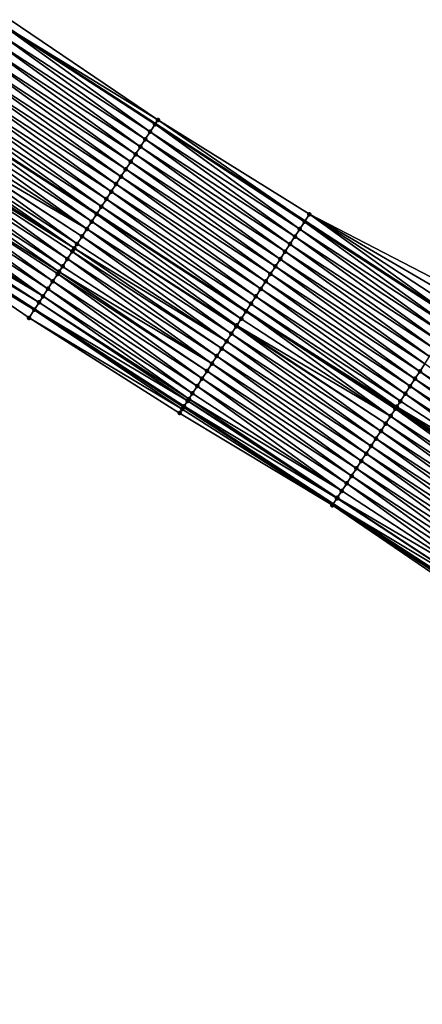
# Model space of a CAD drawing. Header units: feet. Extents: x 2017424 to 2024169, y 808042 to 818730.
# Tile 276 of 329: x 2021953 to 2021998, y 814709 to 814820. Entities that reach past the tile are written whole.
import ezdxf

# ---------------------------------------------------------------- set-up
doc = ezdxf.new("R2010")
doc.units = ezdxf.units.FT
doc.header["$MEASUREMENT"] = 0
for name, color, linetype, lineweight in [('EP_Travel Lane', 172, 'Continuous', 53), ('NB-Road Shots', 141, 'Continuous', 100), ('NB-Road X-Section', 40, 'Continuous', 13), ('STRIPING', 60, 'Continuous', 53)]:
    doc.layers.add(name, color=color, linetype=linetype, lineweight=lineweight)
doc.layers.add('I-77-MM15-17_NB-Surface-BORDER', color=7, linetype='Continuous')
doc.layers.add('I-77-MM15-17_NB-Surface-TIN', color=7, linetype='Continuous')

msp = doc.modelspace()

# ---------------------------------------------------------------- linework, layer by layer
at = {"layer": 'EP_Travel Lane'}
for points in [[(2021950.970670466, 814819.0318520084, 256.9334546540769), (2021967.732492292, 814808.1415448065, 257.5989318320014), (2021984.49761248, 814797.2278446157, 258.2768970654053), (2022001.242438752, 814786.3128627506, 258.9653765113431), (2022017.98713762, 814775.3979639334, 259.6582331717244), (2022034.73115065, 814764.4835121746, 260.374647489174), (2022051.475021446, 814753.5691531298, 261.0959491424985), (2022068.218888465, 814742.6547965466, 261.8173790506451), (2022084.962960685, 814731.7403062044, 262.5317610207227), (2022101.706705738, 814720.8260291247, 263.257380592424), (2022118.450970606, 814709.9114132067, 263.9651455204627), (2022135.195427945, 814698.9966718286, 264.6662974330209), (2022151.961600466, 814688.0564899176, 265.4188347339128), (2022168.693784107, 814677.128610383, 266.2087784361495), (2022185.426256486, 814666.2005422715, 266.9890579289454), (2022202.158210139, 814655.2728129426, 267.786702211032), (2022218.89143638, 814644.3442524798, 268.5417458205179), (2022235.625468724, 814633.4151655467, 269.2698030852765), (2022252.36064787, 814622.4853296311, 269.9594734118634), (2022269.095142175, 814611.5559409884, 270.6720673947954), (2022285.82938041, 814600.6267195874, 271.3932336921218), (2022302.562836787, 814589.6980088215, 272.1405745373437), (2022319.226621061, 814578.8345948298, 273.0149157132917), (2022335.973671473, 814567.9339997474, 273.8663470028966)], [(2021937.431189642, 814798.2192257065, 257.3584516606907), (2021954.191731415, 814787.329750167, 258.0685761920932), (2021970.924006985, 814776.4377776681, 258.7426778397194), (2021987.669697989, 814765.5221647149, 259.4003934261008), (2022004.414651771, 814754.6070323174, 260.0834322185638), (2022021.160327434, 814743.6914293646, 260.7416758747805), (2022037.905813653, 814732.7759498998, 261.4064249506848), (2022054.651611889, 814721.860267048, 262.0604581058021), (2022071.396989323, 814710.9448584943, 262.7289448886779), (2022088.143628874, 814700.0286272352, 263.3540781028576), (2022104.889447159, 814689.1129313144, 264.0074203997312), (2022121.634206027, 814678.1979259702, 264.6971567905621), (2022138.33184349, 814667.3023099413, 265.3966227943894), (2022155.066391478, 814656.3728587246, 266.1069986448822), (2022171.800732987, 814645.4435423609, 266.8242843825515), (2022188.53388766, 814634.5150011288, 267.5812997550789), (2022205.268720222, 814623.5853640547, 268.2821472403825), (2022222.004956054, 814612.654810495, 268.9360218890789), (2022238.742355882, 814601.7234967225, 269.5509273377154), (2022255.47831183, 814590.7931259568, 270.2141696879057), (2022272.211714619, 814579.8644226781, 270.9628800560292), (2022288.943159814, 814568.9369979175, 271.7771197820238), (2022305.784364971, 814557.9578870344, 272.5227920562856), (2022322.53496565, 814547.0549810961, 273.2661065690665)]]:
    msp.add_polyline3d(points, dxfattribs=at)
at = {"layer": 'I-77-MM15-17_NB-Surface-BORDER', "color": 3, "linetype": 'Continuous', "lineweight": -3}
for points in [[(2021951.48305417, 814819.819097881, 256.911309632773), (2021968.025621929, 814808.5923792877, 257.5935761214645), (2021985.010787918, 814798.0136014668, 258.2553527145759), (2022002.848714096, 814788.7715046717, 258.88485754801), (2022019.592715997, 814777.8550920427, 259.5707241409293), (2022035.788804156, 814766.1021419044, 260.3174594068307), (2022052.532049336, 814755.1862226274, 261.0293213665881), (2022068.727571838, 814743.4336412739, 261.7954885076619), (2022086.017686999, 814733.3549399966, 262.4823352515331), (2022102.760544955, 814722.4392731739, 263.2074976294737), (2022118.577298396, 814710.104489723, 263.9543048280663), (2022135.70065334, 814699.76989846, 264.63947004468), (2022152.694137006, 814689.1695872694, 265.383963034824)], [(2022154.749880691, 814655.8898142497, 266.0897115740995), (2022138.183491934, 814667.0760041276, 265.3900838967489), (2022121.384247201, 814677.8139927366, 264.6887165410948), (2022104.280824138, 814688.1770487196, 263.9704265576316), (2022087.539006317, 814699.0990455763, 263.3196755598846), (2022070.894145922, 814710.171948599, 262.703329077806), (2022054.423702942, 814721.5106110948, 262.0591899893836), (2022037.643766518, 814732.3735093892, 261.3985224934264), (2022021.015490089, 814743.4690834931, 260.7387064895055), (2022004.108430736, 814754.1367155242, 260.0736327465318), (2021987.585437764, 814765.3928257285, 259.398861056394), (2021970.460050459, 814775.7252711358, 258.7289627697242), (2021953.582709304, 814786.3907948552, 258.043417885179), (2021937.089789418, 814797.6932051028, 257.3496178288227)]]:
    msp.add_polyline3d(points, dxfattribs=at)
at = {"layer": 'I-77-MM15-17_NB-Surface-TIN', "color": 128, "linetype": 'Continuous', "lineweight": -3}
for points in [[(2021968.025621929, 814808.5923792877, 257.5935761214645), (2021951.48305417, 814819.819097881, 256.911309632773), (2021950.970670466, 814819.0318520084, 256.9334546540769)], [(2021966.608407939, 814806.4144348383, 257.6471336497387), (2021950.392026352, 814818.1428935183, 256.9599359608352), (2021949.846469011, 814817.3048195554, 256.9857640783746)], [(2021967.153978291, 814807.252500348, 257.620851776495), (2021950.937561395, 814818.9809819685, 256.9348856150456), (2021950.392026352, 814818.1428935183, 256.9599359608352)], [(2021966.608407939, 814806.4144348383, 257.6471336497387), (2021967.153978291, 814807.252500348, 257.620851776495), (2021950.392026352, 814818.1428935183, 256.9599359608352)], [(2021967.69940626, 814808.0906583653, 257.5995363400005), (2021950.970670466, 814819.0318520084, 256.9334546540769), (2021950.937561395, 814818.9809819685, 256.9348856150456)], [(2021967.153978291, 814807.252500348, 257.620851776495), (2021967.69940626, 814808.0906583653, 257.5995363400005), (2021950.937561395, 814818.9809819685, 256.9348856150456)], [(2021968.025621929, 814808.5923792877, 257.5935761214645), (2021950.970670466, 814819.0318520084, 256.9334546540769), (2021967.732492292, 814808.1415448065, 257.5989318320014)], [(2021967.69940626, 814808.0906583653, 257.5995363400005), (2021967.732492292, 814808.1415448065, 257.5989318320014), (2021950.970670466, 814819.0318520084, 256.9334546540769)], [(2021966.062768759, 814805.5764140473, 257.6758163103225), (2021949.846469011, 814817.3048195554, 256.9857640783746), (2021949.300986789, 814816.4666967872, 257.0089719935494)], [(2021966.062768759, 814805.5764140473, 257.6758163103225), (2021966.608407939, 814806.4144348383, 257.6471336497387), (2021949.846469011, 814817.3048195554, 256.9857640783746)], [(2021965.517125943, 814804.738395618, 257.7046257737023), (2021949.300986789, 814816.4666967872, 257.0089719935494), (2021948.755561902, 814815.6285367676, 257.0301800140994)], [(2021965.517125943, 814804.738395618, 257.7046257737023), (2021966.062768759, 814805.5764140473, 257.6758163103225), (2021949.300986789, 814816.4666967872, 257.0089719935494)], [(2021964.426122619, 814803.0621753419, 257.7523976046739), (2021948.21015988, 814814.7903618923, 257.0505904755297), (2021947.664783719, 814813.9521702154, 257.0700989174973)], [(2021964.971588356, 814803.9003088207, 257.7297647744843), (2021948.755561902, 814815.6285367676, 257.0301800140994), (2021948.21015988, 814814.7903618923, 257.0505904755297)], [(2021964.426122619, 814803.0621753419, 257.7523976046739), (2021964.971588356, 814803.9003088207, 257.7297647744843), (2021948.21015988, 814814.7903618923, 257.0505904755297)], [(2021964.971588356, 814803.9003088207, 257.7297647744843), (2021965.517125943, 814804.738395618, 257.7046257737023), (2021948.755561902, 814815.6285367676, 257.0301800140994)], [(2021963.880711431, 814802.2240064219, 257.7731277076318), (2021947.664783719, 814813.9521702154, 257.0700989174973), (2021947.119407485, 814813.1139785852, 257.0896098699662)], [(2021963.880711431, 814802.2240064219, 257.7731277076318), (2021964.426122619, 814803.0621753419, 257.7523976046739), (2021947.664783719, 814813.9521702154, 257.0700989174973)], [(2021963.335258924, 814801.3858643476, 257.7952990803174), (2021947.119407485, 814813.1139785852, 257.0896098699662), (2021946.573998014, 814812.2758085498, 257.1102801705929)], [(2021963.335258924, 814801.3858643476, 257.7952990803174), (2021963.880711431, 814802.2240064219, 257.7731277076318), (2021947.119407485, 814813.1139785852, 257.0896098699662)], [(2021962.244146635, 814799.7097148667, 257.8468716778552), (2021946.028580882, 814811.4376434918, 257.1312176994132), (2021945.483154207, 814810.5994846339, 257.1524880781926)], [(2021962.789723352, 814800.5477762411, 257.820367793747), (2021946.573998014, 814812.2758085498, 257.1102801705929), (2021946.028580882, 814811.4376434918, 257.1312176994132)], [(2021962.244146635, 814799.7097148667, 257.8468716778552), (2021962.789723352, 814800.5477762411, 257.820367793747), (2021946.028580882, 814811.4376434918, 257.1312176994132)], [(2021962.789723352, 814800.5477762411, 257.820367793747), (2021963.335258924, 814801.3858643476, 257.7952990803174), (2021946.573998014, 814812.2758085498, 257.1102801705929)], [(2021961.698570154, 814798.871653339, 257.8733673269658), (2021945.483154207, 814810.5994846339, 257.1524880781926), (2021944.937721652, 814809.7613295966, 257.1739635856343)], [(2021961.698570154, 814798.871653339, 257.8733673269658), (2021962.244146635, 814799.7097148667, 257.8468716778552), (2021945.483154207, 814810.5994846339, 257.1524880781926)], [(2021944.937721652, 814809.7613295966, 257.1739635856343), (2021944.398523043, 814808.932801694, 257.1959514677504), (2021961.159329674, 814798.0431540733, 257.8968384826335)], [(2021961.698570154, 814798.871653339, 257.8733673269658), (2021944.937721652, 814809.7613295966, 257.1739635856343), (2021961.159329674, 814798.0431540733, 257.8968384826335)], [(2021960.06233887, 814796.3571450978, 257.935478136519), (2021943.846801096, 814808.085055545, 257.2188485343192), (2021943.301321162, 814807.2469312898, 257.2419766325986)], [(2021960.607669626, 814797.195366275, 257.9175535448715), (2021944.392267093, 814808.923188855, 257.1962065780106), (2021943.846801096, 814808.085055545, 257.2188485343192)], [(2021960.06233887, 814796.3571450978, 257.935478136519), (2021960.607669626, 814797.195366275, 257.9175535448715), (2021943.846801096, 814808.085055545, 257.2188485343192)], [(2021961.153072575, 814798.0335405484, 257.8971108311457), (2021944.398523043, 814808.932801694, 257.1959514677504), (2021944.392267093, 814808.923188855, 257.1962065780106)], [(2021960.607669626, 814797.195366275, 257.9175535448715), (2021961.153072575, 814798.0335405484, 257.8971108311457), (2021944.392267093, 814808.923188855, 257.1962065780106)], [(2021961.153072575, 814798.0335405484, 257.8971108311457), (2021961.159329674, 814798.0431540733, 257.8968384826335), (2021944.398523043, 814808.932801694, 257.1959514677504)], [(2021983.917080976, 814796.3391439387, 258.3042474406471), (2021967.69940626, 814808.0906583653, 257.5995363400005), (2021967.153978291, 814807.252500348, 257.620851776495)], [(2021984.463977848, 814797.1763444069, 258.278309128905), (2021967.732492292, 814808.1415448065, 257.5989318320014), (2021967.69940626, 814808.0906583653, 257.5995363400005)], [(2021983.917080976, 814796.3391439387, 258.3042474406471), (2021984.463977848, 814797.1763444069, 258.278309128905), (2021967.69940626, 814808.0906583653, 257.5995363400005)], [(2021968.025621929, 814808.5923792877, 257.5935761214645), (2021967.732492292, 814808.1415448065, 257.5989318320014), (2021984.49761248, 814797.2278446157, 258.2768970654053)], [(2021984.463977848, 814797.1763444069, 258.278309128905), (2021984.49761248, 814797.2278446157, 258.2768970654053), (2021967.732492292, 814808.1415448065, 257.5989318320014)], [(2021968.025621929, 814808.5923792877, 257.5935761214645), (2021984.49761248, 814797.2278446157, 258.2768970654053), (2021985.010787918, 814798.0136014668, 258.2553527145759)], [(2021960.06233887, 814796.3571450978, 257.935478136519), (2021943.301321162, 814807.2469312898, 257.2419766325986), (2021942.801733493, 814806.4791562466, 257.2605490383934)], [(2021983.370162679, 814795.5019574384, 258.3309217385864), (2021967.153978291, 814807.252500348, 257.620851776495), (2021966.608407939, 814806.4144348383, 257.6471336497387)], [(2021983.370162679, 814795.5019574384, 258.3309217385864), (2021983.917080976, 814796.3391439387, 258.3042474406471), (2021967.153978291, 814807.252500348, 257.620851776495)], [(2021958.971507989, 814794.6808127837, 257.9772350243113), (2021942.755927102, 814806.4087512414, 257.2621093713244), (2021942.210629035, 814805.5705088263, 257.2788938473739)], [(2021959.516960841, 814795.5189546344, 257.9550516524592), (2021942.801733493, 814806.4791562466, 257.2605490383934), (2021942.755927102, 814806.4087512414, 257.2621093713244)], [(2021958.971507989, 814794.6808127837, 257.9772350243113), (2021959.516960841, 814795.5189546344, 257.9550516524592), (2021942.755927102, 814806.4087512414, 257.2621093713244)], [(2021959.516960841, 814795.5189546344, 257.9550516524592), (2021960.06233887, 814796.3571450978, 257.935478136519), (2021942.801733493, 814806.4791562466, 257.2605490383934)], [(2021982.823217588, 814794.6647884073, 258.358516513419), (2021966.608407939, 814806.4144348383, 257.6471336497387), (2021966.062768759, 814805.5764140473, 257.6758163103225)], [(2021982.823217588, 814794.6647884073, 258.358516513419), (2021983.370162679, 814795.5019574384, 258.3309217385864), (2021966.608407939, 814806.4144348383, 257.6471336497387)], [(2021957.880825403, 814793.0043841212, 258.013819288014), (2021941.665427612, 814804.7322036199, 257.2923072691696), (2021941.120152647, 814803.8939461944, 257.3082858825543)], [(2021958.651486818, 814794.1890641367, 257.9901752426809), (2021941.902710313, 814805.0970658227, 257.2867053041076), (2021941.665427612, 814804.7322036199, 257.2923072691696)], [(2021957.880825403, 814793.0043841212, 258.013819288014), (2021958.426095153, 814793.8426449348, 257.998022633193), (2021941.665427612, 814804.7322036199, 257.2923072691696)], [(2021958.426095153, 814793.8426449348, 257.998022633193), (2021958.651486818, 814794.1890641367, 257.9901752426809), (2021941.665427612, 814804.7322036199, 257.2923072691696)], [(2021958.651486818, 814794.1890641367, 257.9901752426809), (2021942.210629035, 814805.5705088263, 257.2788938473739), (2021941.902710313, 814805.0970658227, 257.2867053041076)], [(2021958.651486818, 814794.1890641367, 257.9901752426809), (2021958.971507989, 814794.6808127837, 257.9772350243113), (2021942.210629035, 814805.5705088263, 257.2788938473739)], [(2021981.729433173, 814792.9903813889, 258.4100726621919), (2021965.517125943, 814804.738395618, 257.7046257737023), (2021964.971588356, 814803.9003088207, 257.7297647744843)], [(2021982.276305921, 814793.8275975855, 258.3849630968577), (2021966.062768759, 814805.5764140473, 257.6758163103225), (2021965.517125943, 814804.738395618, 257.7046257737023)], [(2021981.729433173, 814792.9903813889, 258.4100726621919), (2021982.276305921, 814793.8275975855, 258.3849630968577), (2021965.517125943, 814804.738395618, 257.7046257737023)], [(2021982.276305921, 814793.8275975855, 258.3849630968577), (2021982.823217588, 814794.6647884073, 258.358516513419), (2021966.062768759, 814805.5764140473, 257.6758163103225)], [(2021957.335622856, 814792.1660796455, 258.0272718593), (2021941.120152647, 814803.8939461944, 257.3082858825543), (2021940.574919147, 814803.0556618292, 257.3228182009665)], [(2021957.335622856, 814792.1660796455, 258.0272718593), (2021957.880825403, 814793.0043841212, 258.013819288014), (2021941.120152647, 814803.8939461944, 257.3082858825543)], [(2021981.18264685, 814792.1531088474, 258.4322133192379), (2021964.971588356, 814803.9003088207, 257.7297647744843), (2021964.426122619, 814803.0621753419, 257.7523976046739)], [(2021981.18264685, 814792.1531088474, 258.4322133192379), (2021981.729433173, 814792.9903813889, 258.4100726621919), (2021964.971588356, 814803.9003088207, 257.7297647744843)], [(2021956.944739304, 814791.5650016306, 258.0360446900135), (2021940.574919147, 814803.0556618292, 257.3228182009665), (2021940.029787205, 814802.2173114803, 257.3338080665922)], [(2021956.944739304, 814791.5650016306, 258.0360446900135), (2021957.335622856, 814792.1660796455, 258.0272718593), (2021940.574919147, 814803.0556618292, 257.3228182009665)], [(2021980.635920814, 814791.3157970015, 258.4522829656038), (2021964.426122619, 814803.0621753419, 257.7523976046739), (2021963.880711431, 814802.2240064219, 257.7731277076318)], [(2021980.635920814, 814791.3157970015, 258.4522829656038), (2021981.18264685, 814792.1531088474, 258.4322133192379), (2021964.426122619, 814803.0621753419, 257.7523976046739)], [(2021956.245469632, 814790.4893070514, 258.0453915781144), (2021940.029787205, 814802.2173114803, 257.3338080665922), (2021939.484709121, 814801.37892614, 257.3429193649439)], [(2021956.245469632, 814790.4893070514, 258.0453915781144), (2021956.790472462, 814791.3277412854, 258.0389052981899), (2021940.029787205, 814802.2173114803, 257.3338080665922)], [(2021956.790472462, 814791.3277412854, 258.0389052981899), (2021956.944739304, 814791.5650016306, 258.0360446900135), (2021940.029787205, 814802.2173114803, 257.3338080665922)], [(2021980.089181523, 814790.4784937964, 258.4728079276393), (2021963.880711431, 814802.2240064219, 257.7731277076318), (2021963.335258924, 814801.3858643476, 257.7952990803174)], [(2021980.089181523, 814790.4784937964, 258.4728079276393), (2021980.635920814, 814791.3157970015, 258.4522829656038), (2021963.880711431, 814802.2240064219, 257.7731277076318)], [(2021955.155220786, 814788.8125965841, 258.0668466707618), (2021938.939557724, 814800.5405884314, 257.3545878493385), (2021938.394398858, 814799.7022555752, 257.366516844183)], [(2021955.700398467, 814789.6509172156, 258.0542614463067), (2021939.484709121, 814801.37892614, 257.3429193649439), (2021938.939557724, 814800.5405884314, 257.3545878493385)], [(2021955.155220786, 814788.8125965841, 258.0668466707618), (2021955.700398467, 814789.6509172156, 258.0542614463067), (2021938.939557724, 814800.5405884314, 257.3545878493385)], [(2021955.700398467, 814789.6509172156, 258.0542614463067), (2021956.245469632, 814790.4893070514, 258.0453915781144), (2021939.484709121, 814801.37892614, 257.3429193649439)], [(2021978.995446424, 814788.8040546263, 258.522669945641), (2021962.789723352, 814800.5477762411, 257.820367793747), (2021962.244146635, 814799.7097148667, 257.8468716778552)], [(2021979.54236265, 814789.6412424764, 258.4960667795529), (2021963.335258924, 814801.3858643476, 257.7952990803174), (2021962.789723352, 814800.5477762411, 257.820367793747)], [(2021978.995446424, 814788.8040546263, 258.522669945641), (2021979.54236265, 814789.6412424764, 258.4960667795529), (2021962.789723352, 814800.5477762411, 257.820367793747)], [(2021979.54236265, 814789.6412424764, 258.4960667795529), (2021980.089181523, 814790.4784937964, 258.4728079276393), (2021963.335258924, 814801.3858643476, 257.7952990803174)], [(2021955.155220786, 814788.8125965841, 258.0668466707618), (2021938.394398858, 814799.7022555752, 257.366516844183), (2021937.956548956, 814799.0286134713, 257.3708944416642)], [(2021978.448499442, 814787.9668868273, 258.5503296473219), (2021962.244146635, 814799.7097148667, 257.8468716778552), (2021961.698570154, 814798.871653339, 257.8733673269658)], [(2021978.448499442, 814787.9668868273, 258.5503296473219), (2021978.995446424, 814788.8040546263, 258.522669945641), (2021962.244146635, 814799.7097148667, 257.8468716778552)], [(2021954.173098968, 814787.3010616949, 258.0684114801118), (2021937.431189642, 814798.2192257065, 257.3584516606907), (2021937.089789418, 814797.6932051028, 257.3496178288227)], [(2021937.571322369, 814798.4351385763, 257.362077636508), (2021937.431189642, 814798.2192257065, 257.3584516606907), (2021954.191731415, 814787.329750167, 258.0685761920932)], [(2021954.173098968, 814787.3010616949, 258.0684114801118), (2021954.191731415, 814787.329750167, 258.0685761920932), (2021937.431189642, 814798.2192257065, 257.3584516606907)], [(2021937.571322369, 814798.4351385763, 257.362077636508), (2021954.703597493, 814788.1178729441, 258.0731011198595), (2021937.956548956, 814799.0286134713, 257.3708944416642)], [(2021937.571322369, 814798.4351385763, 257.362077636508), (2021954.191731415, 814787.329750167, 258.0685761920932), (2021954.703597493, 814788.1178729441, 258.0731011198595)], [(2021954.703597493, 814788.1178729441, 258.0731011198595), (2021955.155220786, 814788.8125965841, 258.0668466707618), (2021937.956548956, 814799.0286134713, 257.3708944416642)], [(2021961.698570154, 814798.871653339, 257.8733673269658), (2021961.159329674, 814798.0431540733, 257.8968384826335), (2021977.907872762, 814787.1392797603, 258.5758899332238)], [(2021978.448499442, 814787.9668868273, 258.5503296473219), (2021961.698570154, 814798.871653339, 257.8733673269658), (2021977.907872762, 814787.1392797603, 258.5758899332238)], [(2021953.582709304, 814786.3907948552, 258.043417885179), (2021954.173098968, 814787.3010616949, 258.0684114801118), (2021937.089789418, 814797.6932051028, 257.3496178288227)], [(2021976.862501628, 814785.5385100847, 258.6176900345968), (2021960.607669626, 814797.195366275, 257.9175535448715), (2021960.06233887, 814796.3571450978, 257.935478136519)], [(2021977.354794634, 814786.292427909, 258.5991511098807), (2021961.153072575, 814798.0335405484, 257.8971108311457), (2021960.607669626, 814797.195366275, 257.9175535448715)], [(2021976.862501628, 814785.5385100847, 258.6176900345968), (2021977.354794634, 814786.292427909, 258.5991511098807), (2021960.607669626, 814797.195366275, 257.9175535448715)], [(2021977.901604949, 814787.1296848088, 258.5761862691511), (2021961.159329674, 814798.0431540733, 257.8968384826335), (2021961.153072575, 814798.0335405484, 257.8971108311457)], [(2021977.354794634, 814786.292427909, 258.5991511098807), (2021977.901604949, 814787.1296848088, 258.5761862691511), (2021961.153072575, 814798.0335405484, 257.8971108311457)], [(2021977.901604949, 814787.1296848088, 258.5761862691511), (2021977.907872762, 814787.1392797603, 258.5758899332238), (2021961.159329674, 814798.0431540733, 257.8968384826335)], [(2022000.661062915, 814785.4227443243, 258.9907988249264), (2021984.463977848, 814797.1763444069, 258.278309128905), (2021983.917080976, 814796.3391439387, 258.3042474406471)], [(2022001.207900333, 814786.2599835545, 258.9669029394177), (2021984.49761248, 814797.2278446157, 258.2768970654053), (2021984.463977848, 814797.1763444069, 258.278309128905)], [(2022000.661062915, 814785.4227443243, 258.9907988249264), (2022001.207900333, 814786.2599835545, 258.9669029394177), (2021984.463977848, 814797.1763444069, 258.278309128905)], [(2021985.010787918, 814798.0136014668, 258.2553527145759), (2021984.49761248, 814797.2278446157, 258.2768970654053), (2022001.242438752, 814786.3128627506, 258.9653765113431)], [(2022001.207900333, 814786.2599835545, 258.9669029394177), (2022001.242438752, 814786.3128627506, 258.9653765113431), (2021984.49761248, 814797.2278446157, 258.2768970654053)], [(2022001.754745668, 814787.0972176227, 258.9427350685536), (2021985.010787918, 814798.0136014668, 258.2553527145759), (2022001.242438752, 814786.3128627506, 258.9653765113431)], [(2022001.754745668, 814787.0972176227, 258.9427350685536), (2022002.301673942, 814787.9343976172, 258.9157179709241), (2021985.010787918, 814798.0136014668, 258.2553527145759)], [(2022002.301673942, 814787.9343976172, 258.9157179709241), (2022002.848714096, 814788.7715046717, 258.88485754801), (2021985.010787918, 814798.0136014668, 258.2553527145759)], [(2021976.261435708, 814784.6177434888, 258.6360905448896), (2021960.06233887, 814796.3571450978, 257.935478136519), (2021959.516960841, 814795.5189546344, 257.9550516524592)], [(2021976.261435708, 814784.6177434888, 258.6360905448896), (2021976.808058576, 814785.4551225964, 258.619565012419), (2021960.06233887, 814796.3571450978, 257.935478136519)], [(2021976.808058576, 814785.4551225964, 258.619565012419), (2021976.862501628, 814785.5385100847, 258.6176900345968), (2021960.06233887, 814796.3571450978, 257.935478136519)], [(2022000.114203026, 814784.5855197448, 259.0154666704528), (2021983.917080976, 814796.3391439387, 258.3042474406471), (2021983.370162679, 814795.5019574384, 258.3309217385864)], [(2022000.114203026, 814784.5855197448, 259.0154666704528), (2022000.661062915, 814785.4227443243, 258.9907988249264), (2021983.917080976, 814796.3391439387, 258.3042474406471)], [(2021975.714867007, 814783.7803290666, 258.6507553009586), (2021959.516960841, 814795.5189546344, 257.9550516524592), (2021958.971507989, 814794.6808127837, 257.9772350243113)], [(2021975.714867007, 814783.7803290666, 258.6507553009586), (2021976.261435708, 814784.6177434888, 258.6360905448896), (2021959.516960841, 814795.5189546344, 257.9550516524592)], [(2021999.567336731, 814783.7482993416, 259.0403545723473), (2021983.370162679, 814795.5019574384, 258.3309217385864), (2021982.823217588, 814794.6647884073, 258.358516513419)], [(2021999.567336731, 814783.7482993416, 259.0403545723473), (2022000.114203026, 814784.5855197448, 259.0154666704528), (2021983.370162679, 814795.5019574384, 258.3309217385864)], [(2021974.621617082, 814782.1055735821, 258.6839502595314), (2021958.426095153, 814793.8426449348, 257.998022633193), (2021957.880825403, 814793.0043841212, 258.013819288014)], [(2021975.168254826, 814782.9429429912, 258.6669137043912), (2021958.651486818, 814794.1890641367, 257.9901752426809), (2021958.426095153, 814793.8426449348, 257.998022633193)], [(2021974.621617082, 814782.1055735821, 258.6839502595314), (2021975.168254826, 814782.9429429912, 258.6669137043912), (2021958.426095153, 814793.8426449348, 257.998022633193)], [(2021975.714867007, 814783.7803290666, 258.6507553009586), (2021958.971507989, 814794.6808127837, 257.9772350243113), (2021958.651486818, 814794.1890641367, 257.9901752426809)], [(2021975.168254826, 814782.9429429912, 258.6669137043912), (2021975.714867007, 814783.7803290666, 258.6507553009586), (2021958.651486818, 814794.1890641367, 257.9901752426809)], [(2021998.473522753, 814782.0739115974, 259.0929263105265), (2021982.276305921, 814793.8275975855, 258.3849630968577), (2021981.729433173, 814792.9903813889, 258.4100726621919)], [(2021999.02042993, 814782.9111053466, 259.066633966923), (2021982.823217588, 814794.6647884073, 258.358516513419), (2021982.276305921, 814793.8275975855, 258.3849630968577)], [(2021998.473522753, 814782.0739115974, 259.0929263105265), (2021999.02042993, 814782.9111053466, 259.066633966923), (2021982.276305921, 814793.8275975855, 258.3849630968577)], [(2021999.02042993, 814782.9111053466, 259.066633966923), (2021999.567336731, 814783.7482993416, 259.0403545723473), (2021982.823217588, 814794.6647884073, 258.358516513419)], [(2021974.075026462, 814781.2681734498, 258.6993679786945), (2021957.880825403, 814793.0043841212, 258.013819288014), (2021957.335622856, 814792.1660796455, 258.0272718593)], [(2021974.075026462, 814781.2681734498, 258.6993679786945), (2021974.621617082, 814782.1055735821, 258.6839502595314), (2021957.880825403, 814793.0043841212, 258.013819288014)], [(2021997.926766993, 814781.2366191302, 259.1140170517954), (2021981.729433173, 814792.9903813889, 258.4100726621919), (2021981.18264685, 814792.1531088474, 258.4322133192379)], [(2021997.926766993, 814781.2366191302, 259.1140170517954), (2021998.473522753, 814782.0739115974, 259.0929263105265), (2021981.729433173, 814792.9903813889, 258.4100726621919)], [(2021973.528587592, 814780.4306743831, 258.7095726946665), (2021956.944739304, 814791.5650016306, 258.0360446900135), (2021956.790472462, 814791.3277412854, 258.0389052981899)], [(2021974.075026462, 814781.2681734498, 258.6993679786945), (2021957.335622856, 814792.1660796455, 258.0272718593), (2021956.944739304, 814791.5650016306, 258.0360446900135)], [(2021973.528587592, 814780.4306743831, 258.7095726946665), (2021974.075026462, 814781.2681734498, 258.6993679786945), (2021956.944739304, 814791.5650016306, 258.0360446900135)], [(2021997.380090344, 814780.3992750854, 259.1323900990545), (2021981.18264685, 814792.1531088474, 258.4322133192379), (2021980.635920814, 814791.3157970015, 258.4522829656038)], [(2021997.380090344, 814780.3992750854, 259.1323900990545), (2021997.926766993, 814781.2366191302, 259.1140170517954), (2021981.18264685, 814792.1531088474, 258.4322133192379)], [(2021972.435723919, 814778.7556670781, 258.7294988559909), (2021956.245469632, 814790.4893070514, 258.0453915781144), (2021955.700398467, 814789.6509172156, 258.0542614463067)], [(2021972.982199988, 814779.5931418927, 258.7180162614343), (2021956.790472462, 814791.3277412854, 258.0389052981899), (2021956.245469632, 814790.4893070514, 258.0453915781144)], [(2021972.435723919, 814778.7556670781, 258.7294988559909), (2021972.982199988, 814779.5931418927, 258.7180162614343), (2021956.245469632, 814790.4893070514, 258.0453915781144)], [(2021972.982199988, 814779.5931418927, 258.7180162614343), (2021973.528587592, 814780.4306743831, 258.7095726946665), (2021956.790472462, 814791.3277412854, 258.0389052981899)], [(2021996.286640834, 814778.7246497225, 259.1724413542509), (2021980.089181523, 814790.4784937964, 258.4728079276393), (2021979.54236265, 814789.6412424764, 258.4960667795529)], [(2021996.833430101, 814779.5619203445, 259.1501995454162), (2021980.635920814, 814791.3157970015, 258.4522829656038), (2021980.089181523, 814790.4784937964, 258.4728079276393)], [(2021996.286640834, 814778.7246497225, 259.1724413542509), (2021996.833430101, 814779.5619203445, 259.1501995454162), (2021980.089181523, 814790.4784937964, 258.4728079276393)], [(2021996.833430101, 814779.5619203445, 259.1501995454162), (2021997.380090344, 814780.3992750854, 259.1323900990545), (2021980.635920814, 814791.3157970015, 258.4522829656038)], [(2021971.889242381, 814777.9181958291, 258.7411693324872), (2021955.700398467, 814789.6509172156, 258.0542614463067), (2021955.155220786, 814788.8125965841, 258.0668466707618)], [(2021971.889242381, 814777.9181958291, 258.7411693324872), (2021972.435723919, 814778.7556670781, 258.7294988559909), (2021955.700398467, 814789.6509172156, 258.0542614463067)], [(2021995.739780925, 814777.8874251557, 259.1971098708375), (2021979.54236265, 814789.6412424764, 258.4960667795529), (2021978.995446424, 814788.8040546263, 258.522669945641)], [(2021995.739780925, 814777.8874251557, 259.1971098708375), (2021996.286640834, 814778.7246497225, 259.1724413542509), (2021979.54236265, 814789.6412424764, 258.4960667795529)], [(2021971.490437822, 814777.3069478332, 258.7482943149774), (2021955.155220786, 814788.8125965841, 258.0668466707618), (2021954.703597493, 814788.1178729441, 258.0731011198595)], [(2021971.490437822, 814777.3069478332, 258.7482943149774), (2021971.889242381, 814777.9181958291, 258.7411693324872), (2021955.155220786, 814788.8125965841, 258.0668466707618)], [(2021995.192931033, 814777.0501940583, 259.2214342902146), (2021978.995446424, 814788.8040546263, 258.522669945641), (2021978.448499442, 814787.9668868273, 258.5503296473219)], [(2021995.192931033, 814777.0501940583, 259.2214342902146), (2021995.739780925, 814777.8874251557, 259.1971098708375), (2021978.995446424, 814788.8040546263, 258.522669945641)], [(2021970.743603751, 814776.160787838, 258.7382677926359), (2021954.173098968, 814787.3010616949, 258.0684114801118), (2021953.582709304, 814786.3907948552, 258.043417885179)], [(2021954.173098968, 814787.3010616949, 258.0684114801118), (2021970.924006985, 814776.4377776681, 258.7426778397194), (2021954.191731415, 814787.329750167, 258.0685761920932)], [(2021970.743603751, 814776.160787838, 258.7382677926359), (2021970.924006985, 814776.4377776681, 258.7426778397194), (2021954.173098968, 814787.3010616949, 258.0684114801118)], [(2021971.342872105, 814777.0806520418, 258.7490176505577), (2021954.703597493, 814788.1178729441, 258.0731011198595), (2021954.191731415, 814787.329750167, 258.0685761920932)], [(2021970.959830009, 814776.4927800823, 258.7435535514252), (2021971.342872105, 814777.0806520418, 258.7490176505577), (2021954.191731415, 814787.329750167, 258.0685761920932)], [(2021970.959830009, 814776.4927800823, 258.7435535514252), (2021954.191731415, 814787.329750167, 258.0685761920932), (2021970.924006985, 814776.4377776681, 258.7426778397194)], [(2021971.342872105, 814777.0806520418, 258.7490176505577), (2021971.360746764, 814777.1080695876, 258.7490290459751), (2021954.703597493, 814788.1178729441, 258.0731011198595)], [(2021971.360746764, 814777.1080695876, 258.7490290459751), (2021971.490437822, 814777.3069478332, 258.7482943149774), (2021954.703597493, 814788.1178729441, 258.0731011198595)], [(2021994.09959874, 814775.375492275, 259.2574588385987), (2021977.901604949, 814787.1296848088, 258.5761862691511), (2021977.354794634, 814786.292427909, 258.5991511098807)], [(2021994.646202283, 814776.2128839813, 259.2415971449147), (2021977.907872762, 814787.1392797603, 258.5758899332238), (2021977.901604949, 814787.1296848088, 258.5761862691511)], [(2021994.09959874, 814775.375492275, 259.2574588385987), (2021994.646202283, 814776.2128839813, 259.2415971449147), (2021977.901604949, 814787.1296848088, 258.5761862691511)], [(2021994.789447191, 814776.4322964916, 259.2368526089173), (2021978.448499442, 814787.9668868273, 258.5503296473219), (2021977.907872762, 814787.1392797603, 258.5758899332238)], [(2021994.789447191, 814776.4322964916, 259.2368526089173), (2021977.907872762, 814787.1392797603, 258.5758899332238), (2021994.652468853, 814776.2224826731, 259.2413895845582)], [(2021994.646202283, 814776.2128839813, 259.2415971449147), (2021994.652468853, 814776.2224826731, 259.2413895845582), (2021977.907872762, 814787.1392797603, 258.5758899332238)], [(2021994.789447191, 814776.4322964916, 259.2368526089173), (2021995.192931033, 814777.0501940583, 259.2214342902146), (2021978.448499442, 814787.9668868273, 258.5503296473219)], [(2021970.743603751, 814776.160787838, 258.7382677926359), (2021953.582709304, 814786.3907948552, 258.043417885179), (2021970.460050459, 814775.7252711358, 258.7289627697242)], [(2021994.09959874, 814775.375492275, 259.2574588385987), (2021977.354794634, 814786.292427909, 258.5991511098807), (2021976.862501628, 814785.5385100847, 258.6176900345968)], [(2021993.006284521, 814773.7007787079, 259.2928624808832), (2021976.808058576, 814785.4551225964, 258.619565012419), (2021976.261435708, 814784.6177434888, 258.6360905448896)], [(2021993.55290949, 814774.5381564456, 259.2762647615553), (2021976.862501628, 814785.5385100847, 258.6176900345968), (2021976.808058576, 814785.4551225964, 258.619565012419)], [(2021993.006284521, 814773.7007787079, 259.2928624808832), (2021993.55290949, 814774.5381564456, 259.2762647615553), (2021976.808058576, 814785.4551225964, 258.619565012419)], [(2021993.55290949, 814774.5381564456, 259.2762647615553), (2021994.09959874, 814775.375492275, 259.2574588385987), (2021976.862501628, 814785.5385100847, 258.6176900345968)], [(2021991.913030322, 814772.0260260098, 259.326204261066), (2021975.714867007, 814783.7803290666, 258.6507553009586), (2021975.168254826, 814782.9429429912, 258.6669137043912)], [(2021992.459682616, 814772.8633859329, 259.3086678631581), (2021976.261435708, 814784.6177434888, 258.6360905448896), (2021975.714867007, 814783.7803290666, 258.6507553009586)], [(2021991.913030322, 814772.0260260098, 259.326204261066), (2021992.459682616, 814772.8633859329, 259.3086678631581), (2021975.714867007, 814783.7803290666, 258.6507553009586)], [(2021992.459682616, 814772.8633859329, 259.3086678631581), (2021993.006284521, 814773.7007787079, 259.2928624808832), (2021976.261435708, 814784.6177434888, 258.6360905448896)], [(2021991.366279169, 814771.1887305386, 259.3471367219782), (2021975.168254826, 814782.9429429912, 258.6669137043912), (2021974.621617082, 814782.1055735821, 258.6839502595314)], [(2021991.366279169, 814771.1887305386, 259.3471367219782), (2021991.913030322, 814772.0260260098, 259.326204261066), (2021975.168254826, 814782.9429429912, 258.6669137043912)], [(2021990.819732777, 814770.3513015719, 259.3610351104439), (2021974.621617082, 814782.1055735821, 258.6839502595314), (2021974.075026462, 814781.2681734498, 258.6993679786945)], [(2021990.819732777, 814770.3513015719, 259.3610351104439), (2021991.366279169, 814771.1887305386, 259.3471367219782), (2021974.621617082, 814782.1055735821, 258.6839502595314)], [(2021989.72696918, 814768.6762290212, 259.3775233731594), (2021973.528587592, 814780.4306743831, 258.7095726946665), (2021972.982199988, 814779.5931418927, 258.7180162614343)], [(2021990.273292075, 814769.5138036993, 259.3713027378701), (2021974.075026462, 814781.2681734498, 258.6993679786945), (2021973.528587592, 814780.4306743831, 258.7095726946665)], [(2021989.72696918, 814768.6762290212, 259.3775233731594), (2021990.273292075, 814769.5138036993, 259.3713027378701), (2021973.528587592, 814780.4306743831, 258.7095726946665)], [(2021990.273292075, 814769.5138036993, 259.3713027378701), (2021990.819732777, 814770.3513015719, 259.3610351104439), (2021974.075026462, 814781.2681734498, 258.6993679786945)], [(2022014.124467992, 814769.4826174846, 259.805348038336), (2021997.926766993, 814781.2366191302, 259.1140170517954), (2021997.380090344, 814780.3992750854, 259.1323900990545)], [(2021989.180654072, 814767.8386492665, 259.3834765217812), (2021972.982199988, 814779.5931418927, 258.7180162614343), (2021972.435723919, 814778.7556670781, 258.7294988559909)], [(2021989.180654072, 814767.8386492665, 259.3834765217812), (2021989.72696918, 814768.6762290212, 259.3775233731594), (2021972.982199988, 814779.5931418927, 258.7180162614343)], [(2022013.031265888, 814767.8078308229, 259.8369000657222), (2021996.833430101, 814779.5619203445, 259.1501995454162), (2021996.286640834, 814778.7246497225, 259.1724413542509)], [(2022013.577934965, 814768.6451798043, 259.8187872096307), (2021997.380090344, 814780.3992750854, 259.1323900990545), (2021996.833430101, 814779.5619203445, 259.1501995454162)], [(2022013.031265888, 814767.8078308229, 259.8369000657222), (2022013.577934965, 814768.6451798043, 259.8187872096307), (2021996.833430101, 814779.5619203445, 259.1501995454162)], [(2022013.577934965, 814768.6451798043, 259.8187872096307), (2022014.124467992, 814769.4826174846, 259.805348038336), (2021997.380090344, 814780.3992750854, 259.1323900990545)], [(2021988.634089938, 814767.0012318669, 259.397984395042), (2021972.435723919, 814778.7556670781, 258.7294988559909), (2021971.889242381, 814777.9181958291, 258.7411693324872)], [(2021988.634089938, 814767.0012318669, 259.397984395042), (2021989.180654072, 814767.8386492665, 259.3834765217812), (2021972.435723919, 814778.7556670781, 258.7294988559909)], [(2022012.484476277, 814766.9705604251, 259.859153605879), (2021996.286640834, 814778.7246497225, 259.1724413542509), (2021995.739780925, 814777.8874251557, 259.1971098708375)], [(2022012.484476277, 814766.9705604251, 259.859153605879), (2022013.031265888, 814767.8078308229, 259.8369000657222), (2021996.286640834, 814778.7246497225, 259.1724413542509)], [(2021988.087656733, 814766.1637291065, 259.4079944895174), (2021971.360746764, 814777.1080695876, 258.7490290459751), (2021971.342872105, 814777.0806520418, 258.7490176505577)], [(2021988.126212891, 814766.2228756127, 259.4081144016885), (2021971.490437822, 814777.3069478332, 258.7482943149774), (2021971.360746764, 814777.1080695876, 258.7490290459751)], [(2021988.126212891, 814766.2228756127, 259.4081144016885), (2021971.360746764, 814777.1080695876, 258.7490290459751), (2021988.087656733, 814766.1637291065, 259.4079944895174)], [(2021988.634089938, 814767.0012318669, 259.397984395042), (2021971.889242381, 814777.9181958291, 258.7411693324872), (2021971.490437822, 814777.3069478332, 258.7482943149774)], [(2021988.126212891, 814766.2228756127, 259.4081144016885), (2021988.634089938, 814767.0012318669, 259.397984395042), (2021971.490437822, 814777.3069478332, 258.7482943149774)], [(2022011.937705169, 814766.1332779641, 259.8807715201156), (2021995.739780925, 814777.8874251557, 259.1971098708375), (2021995.192931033, 814777.0501940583, 259.2214342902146)], [(2022011.937705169, 814766.1332779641, 259.8807715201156), (2022012.484476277, 814766.9705604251, 259.859153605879), (2021995.739780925, 814777.8874251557, 259.1971098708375)], [(2021987.585437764, 814765.3928257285, 259.398861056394), (2021970.743603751, 814776.160787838, 258.7382677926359), (2021970.460050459, 814775.7252711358, 258.7289627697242)], [(2021987.585437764, 814765.3928257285, 259.398861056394), (2021970.924006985, 814776.4377776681, 258.7426778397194), (2021970.743603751, 814776.160787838, 258.7382677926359)], [(2021970.959830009, 814776.4927800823, 258.7435535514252), (2021970.924006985, 814776.4377776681, 258.7426778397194), (2021987.669697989, 814765.5221647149, 259.4003934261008)], [(2021987.585437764, 814765.3928257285, 259.398861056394), (2021987.669697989, 814765.5221647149, 259.4003934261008), (2021970.924006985, 814776.4377776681, 258.7426778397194)], [(2021988.087656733, 814766.1637291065, 259.4079944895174), (2021971.342872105, 814777.0806520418, 258.7490176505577), (2021970.959830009, 814776.4927800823, 258.7435535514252)], [(2021988.087656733, 814766.1637291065, 259.4079944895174), (2021970.959830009, 814776.4927800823, 258.7435535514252), (2021987.669697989, 814765.5221647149, 259.4003934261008)], [(2022010.844408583, 814764.4585529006, 259.9155692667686), (2021994.646202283, 814776.2128839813, 259.2415971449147), (2021994.09959874, 814775.375492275, 259.2574588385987)], [(2022011.391109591, 814765.295881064, 259.8963594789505), (2021994.652468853, 814776.2224826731, 259.2413895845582), (2021994.646202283, 814776.2128839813, 259.2415971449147)], [(2022010.844408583, 814764.4585529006, 259.9155692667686), (2022011.391109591, 814765.295881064, 259.8963594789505), (2021994.646202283, 814776.2128839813, 259.2415971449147)], [(2021994.789447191, 814776.4322964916, 259.2368526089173), (2021994.652468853, 814776.2224826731, 259.2413895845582), (2022011.397376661, 814765.3054823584, 259.8961807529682)], [(2022011.391109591, 814765.295881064, 259.8963594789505), (2022011.397376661, 814765.3054823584, 259.8961807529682), (2021994.652468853, 814776.2224826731, 259.2413895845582)], [(2022011.937705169, 814766.1332779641, 259.8807715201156), (2021995.192931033, 814777.0501940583, 259.2214342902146), (2021994.789447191, 814776.4322964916, 259.2368526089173)], [(2022011.937705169, 814766.1332779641, 259.8807715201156), (2021994.789447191, 814776.4322964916, 259.2368526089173), (2022011.397376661, 814765.3054823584, 259.8961807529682)], [(2022010.297705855, 814763.6212258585, 259.934838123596), (2021994.09959874, 814775.375492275, 259.2574588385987), (2021993.55290949, 814774.5381564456, 259.2762647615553)], [(2022010.297705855, 814763.6212258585, 259.934838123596), (2022010.844408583, 814764.4585529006, 259.9155692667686), (2021994.09959874, 814775.375492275, 259.2574588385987)], [(2022009.751120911, 814762.7838220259, 259.9500607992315), (2021993.55290949, 814774.5381564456, 259.2762647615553), (2021993.006284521, 814773.7007787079, 259.2928624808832)], [(2022009.751120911, 814762.7838220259, 259.9500607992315), (2022010.297705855, 814763.6212258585, 259.934838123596), (2021993.55290949, 814774.5381564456, 259.2762647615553)], [(2022008.65783293, 814761.1090913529, 259.9845629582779), (2021992.459682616, 814772.8633859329, 259.3086678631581), (2021991.913030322, 814772.0260260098, 259.326204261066)], [(2022009.204548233, 814761.9464101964, 259.9648620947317), (2021993.006284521, 814773.7007787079, 259.2928624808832), (2021992.459682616, 814772.8633859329, 259.3086678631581)], [(2022008.65783293, 814761.1090913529, 259.9845629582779), (2022009.204548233, 814761.9464101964, 259.9648620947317), (2021992.459682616, 814772.8633859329, 259.3086678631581)], [(2022009.204548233, 814761.9464101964, 259.9648620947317), (2022009.751120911, 814762.7838220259, 259.9500607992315), (2021993.006284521, 814773.7007787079, 259.2928624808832)], [(2022008.111059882, 814760.2718101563, 260.0062474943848), (2021991.913030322, 814772.0260260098, 259.326204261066), (2021991.366279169, 814771.1887305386, 259.3471367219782)], [(2022008.111059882, 814760.2718101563, 260.0062474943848), (2022008.65783293, 814761.1090913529, 259.9845629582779), (2021991.913030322, 814772.0260260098, 259.326204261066)], [(2022007.564366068, 814759.4344773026, 260.0252101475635), (2021991.366279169, 814771.1887305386, 259.3471367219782), (2021990.819732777, 814770.3513015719, 259.3610351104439)], [(2022007.564366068, 814759.4344773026, 260.0252101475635), (2022008.111059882, 814760.2718101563, 260.0062474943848), (2021991.366279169, 814771.1887305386, 259.3471367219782)], [(2022006.471566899, 814757.7594279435, 260.0429202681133), (2021990.273292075, 814769.5138036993, 259.3713027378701), (2021989.72696918, 814768.6762290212, 259.3775233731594)], [(2022007.017908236, 814758.5969905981, 260.0360661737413), (2021990.819732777, 814770.3513015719, 259.3610351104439), (2021990.273292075, 814769.5138036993, 259.3713027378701)], [(2022006.471566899, 814757.7594279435, 260.0429202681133), (2022007.017908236, 814758.5969905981, 260.0360661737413), (2021990.273292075, 814769.5138036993, 259.3713027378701)], [(2022007.017908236, 814758.5969905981, 260.0360661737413), (2022007.564366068, 814759.4344773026, 260.0252101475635), (2021990.819732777, 814770.3513015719, 259.3610351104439)], [(2022005.925006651, 814756.9220080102, 260.0572945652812), (2021989.72696918, 814768.6762290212, 259.3775233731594), (2021989.180654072, 814767.8386492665, 259.3834765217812)], [(2022005.925006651, 814756.9220080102, 260.0572945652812), (2022006.471566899, 814757.7594279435, 260.0429202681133), (2021989.72696918, 814768.6762290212, 259.3775233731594)], [(2022005.37832299, 814756.0846685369, 260.0759084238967), (2021989.180654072, 814767.8386492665, 259.3834765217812), (2021988.634089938, 814767.0012318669, 259.397984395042)], [(2022005.37832299, 814756.0846685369, 260.0759084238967), (2022005.925006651, 814756.9220080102, 260.0572945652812), (2021989.180654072, 814767.8386492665, 259.3834765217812)], [(2022004.827245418, 814755.2403580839, 260.0908849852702), (2021988.087656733, 814766.1637291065, 259.4079944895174), (2021987.669697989, 814765.5221647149, 259.4003934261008)], [(2022004.831745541, 814755.2472598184, 260.0908736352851), (2021988.126212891, 814766.2228756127, 259.4081144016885), (2021988.087656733, 814766.1637291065, 259.4079944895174)], [(2022004.827245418, 814755.2403580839, 260.0908849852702), (2022004.831745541, 814755.2472598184, 260.0908736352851), (2021988.087656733, 814766.1637291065, 259.4079944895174)], [(2022005.37832299, 814756.0846685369, 260.0759084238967), (2021988.634089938, 814767.0012318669, 259.397984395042), (2021988.126212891, 814766.2228756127, 259.4081144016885)], [(2022004.831745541, 814755.2472598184, 260.0908736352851), (2022005.37832299, 814756.0846685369, 260.0759084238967), (2021988.126212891, 814766.2228756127, 259.4081144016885)], [(2021987.585437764, 814765.3928257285, 259.398861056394), (2022004.414651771, 814754.6070323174, 260.0834322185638), (2021987.669697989, 814765.5221647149, 259.4003934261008)], [(2022004.300675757, 814754.432032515, 260.0806169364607), (2022004.414651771, 814754.6070323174, 260.0834322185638), (2021987.585437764, 814765.3928257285, 259.398861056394)], [(2022004.300675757, 814754.432032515, 260.0806169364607), (2021987.585437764, 814765.3928257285, 259.398861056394), (2022004.108430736, 814754.1367155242, 260.0736327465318)], [(2022004.416034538, 814754.6091554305, 260.0834663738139), (2022004.827245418, 814755.2403580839, 260.0908849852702), (2021987.669697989, 814765.5221647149, 259.4003934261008)], [(2022004.416034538, 814754.6091554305, 260.0834663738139), (2021987.669697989, 814765.5221647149, 259.4003934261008), (2022004.414651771, 814754.6070323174, 260.0834322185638)]]:
    msp.add_3dface(points, dxfattribs=at)
at = {"layer": 'NB-Road Shots', "lineweight": 100}
for p in [(2021967.69940626, 814808.0906583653, 257.5995363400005), (2021968.025621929, 814808.5923792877, 257.5935761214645), (2021967.153978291, 814807.252500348, 257.620851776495), (2021966.608407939, 814806.4144348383, 257.6471336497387), (2021965.517125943, 814804.738395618, 257.7046257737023), (2021966.062768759, 814805.5764140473, 257.6758163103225), (2021964.971588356, 814803.9003088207, 257.7297647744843), (2021964.426122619, 814803.0621753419, 257.7523976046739), (2021963.880711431, 814802.2240064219, 257.7731277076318), (2021962.789723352, 814800.5477762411, 257.820367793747), (2021963.335258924, 814801.3858643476, 257.7952990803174), (2021962.244146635, 814799.7097148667, 257.8468716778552), (2021961.698570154, 814798.871653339, 257.8733673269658), (2021960.607669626, 814797.195366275, 257.9175535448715), (2021961.153072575, 814798.0335405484, 257.8971108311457), (2021984.463977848, 814797.1763444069, 258.278309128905), (2021985.010787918, 814798.0136014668, 258.2553527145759), (2021960.06233887, 814796.3571450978, 257.935478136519), (2021983.917080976, 814796.3391439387, 258.3042474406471), (2021959.516960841, 814795.5189546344, 257.9550516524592), (2021983.370162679, 814795.5019574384, 258.3309217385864), (2021958.426095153, 814793.8426449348, 257.998022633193), (2021958.651486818, 814794.1890641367, 257.9901752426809), (2021958.971507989, 814794.6808127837, 257.9772350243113), (2021982.276305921, 814793.8275975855, 258.3849630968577), (2021982.823217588, 814794.6647884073, 258.358516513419), (2021957.880825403, 814793.0043841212, 258.013819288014), (2021981.729433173, 814792.9903813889, 258.4100726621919), (2021956.944739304, 814791.5650016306, 258.0360446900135), (2021957.335622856, 814792.1660796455, 258.0272718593), (2021981.18264685, 814792.1531088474, 258.4322133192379), (2021956.245469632, 814790.4893070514, 258.0453915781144), (2021956.790472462, 814791.3277412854, 258.0389052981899), (2021980.089181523, 814790.4784937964, 258.4728079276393), (2021980.635920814, 814791.3157970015, 258.4522829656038), (2021955.700398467, 814789.6509172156, 258.0542614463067), (2021979.54236265, 814789.6412424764, 258.4960667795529), (2021955.155220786, 814788.8125965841, 258.0668466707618), (2021978.995446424, 814788.8040546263, 258.522669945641), (2021954.173098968, 814787.3010616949, 258.0684114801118), (2021954.703597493, 814788.1178729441, 258.0731011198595), (2021954.703597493, 814788.1178729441, 258.0731011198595), (2021977.901604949, 814787.1296848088, 258.5761862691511), (2021978.448499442, 814787.9668868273, 258.5503296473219), (2021953.582709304, 814786.3907948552, 258.043417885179), (2021977.354794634, 814786.292427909, 258.5991511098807), (2021976.808058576, 814785.4551225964, 258.619565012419), (2021976.862501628, 814785.5385100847, 258.6176900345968), (2021975.714867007, 814783.7803290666, 258.6507553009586), (2021976.261435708, 814784.6177434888, 258.6360905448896), (2021975.168254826, 814782.9429429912, 258.6669137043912), (2021974.621617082, 814782.1055735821, 258.6839502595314), (2021973.528587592, 814780.4306743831, 258.7095726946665), (2021974.075026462, 814781.2681734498, 258.6993679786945), (2021972.982199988, 814779.5931418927, 258.7180162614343), (2021996.833430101, 814779.5619203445, 259.1501995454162), (2021997.380090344, 814780.3992750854, 259.1323900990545), (2021972.435723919, 814778.7556670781, 258.7294988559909), (2021996.286640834, 814778.7246497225, 259.1724413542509), (2021971.360746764, 814777.1080695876, 258.7490290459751), (2021971.490437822, 814777.3069478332, 258.7482943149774), (2021971.889242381, 814777.9181958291, 258.7411693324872), (2021995.739780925, 814777.8874251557, 259.1971098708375), (2021970.743603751, 814776.160787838, 258.7382677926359), (2021970.959830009, 814776.4927800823, 258.7435535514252), (2021971.342872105, 814777.0806520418, 258.7490176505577), (2021994.646202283, 814776.2128839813, 259.2415971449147), (2021994.789447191, 814776.4322964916, 259.2368526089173), (2021995.192931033, 814777.0501940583, 259.2214342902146), (2021970.460050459, 814775.7252711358, 258.7289627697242), (2021994.09959874, 814775.375492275, 259.2574588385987), (2021993.55290949, 814774.5381564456, 259.2762647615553), (2021992.459682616, 814772.8633859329, 259.3086678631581), (2021993.006284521, 814773.7007787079, 259.2928624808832), (2021991.913030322, 814772.0260260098, 259.326204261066), (2021991.366279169, 814771.1887305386, 259.3471367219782), (2021990.273292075, 814769.5138036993, 259.3713027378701), (2021990.819732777, 814770.3513015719, 259.3610351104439), (2021989.72696918, 814768.6762290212, 259.3775233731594), (2021989.180654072, 814767.8386492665, 259.3834765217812), (2021988.087656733, 814766.1637291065, 259.4079944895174), (2021988.126212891, 814766.2228756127, 259.4081144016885), (2021988.126212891, 814766.2228756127, 259.4081144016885), (2021988.634089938, 814767.0012318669, 259.397984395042), (2021987.585437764, 814765.3928257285, 259.398861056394)]:
    msp.add_point(p, dxfattribs=at)
at = {"layer": 'NB-Road X-Section', "extrusion": (0.8380654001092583, -0.544498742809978, 0.03416876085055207), "elevation": 1250887.989872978, "flags": 128}
msp.add_lwpolyline([(1784864.159443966, -42508.52068625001), (1784863.560995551, -42508.51472254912), (1784862.560995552, -42508.49339465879), (1784861.560995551, -42508.46709743), (1784860.560995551, -42508.43839801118), (1784859.560995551, -42508.40957171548), (1784858.560995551, -42508.38441802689), (1784857.560995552, -42508.36177197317), (1784856.560995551, -42508.34102975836), (1784855.560995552, -42508.31884543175), (1784854.560995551, -42508.29376207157), (1784853.560995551, -42508.26724270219), (1784852.560995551, -42508.24073157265), (1784851.560995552, -42508.216974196), (1784850.560995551, -42508.19651953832), (1784849.560995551, -42508.17858447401), (1784848.560995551, -42508.15899952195), (1784847.560995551, -42508.13680318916), (1784846.974284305, -42508.1238554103), (1784846.560995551, -42508.11600343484), (1784845.560995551, -42508.10019755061), (1784844.560995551, -42508.08673711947), (1784843.843998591, -42508.07795916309), (1784843.560995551, -42508.07509688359), (1784842.560995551, -42508.06860681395), (1784841.560995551, -42508.05973176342), (1784840.560995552, -42508.04713918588), (1784839.732379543, -42508.04088108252), (1784838.758413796, -42508.04557346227), (1784837.673450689, -42508.07058166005)], dxfattribs=at)
at = {"layer": 'NB-Road X-Section', "extrusion": (0.8371874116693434, -0.5458123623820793, 0.03472899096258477), "elevation": 1248062.537895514, "flags": 128}
msp.add_lwpolyline([(1786814.319989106, -43111.22976818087), (1786814.839678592, -43111.22045754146), (1786815.235876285, -43111.21516859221), (1786815.93752766, -43111.20970119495), (1786815.970257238, -43111.20968979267), (1786816.207685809, -43111.21042496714), (1786816.93752766, -43111.21755425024), (1786817.937527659, -43111.22923177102), (1786818.93752766, -43111.24072129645), (1786819.93752766, -43111.24916995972), (1786820.93752766, -43111.25938083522), (1786821.93752766, -43111.27480786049), (1786822.93752766, -43111.29185469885), (1786823.937527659, -43111.30802285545), (1786824.93752766, -43111.32269646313), (1786825.93752766, -43111.33923197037), (1786826.03711438, -43111.34110807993), (1786826.93752766, -43111.35965819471), (1786827.93752766, -43111.38263689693), (1786828.93752766, -43111.40850912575), (1786829.93752766, -43111.43618552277), (1786830.93752766, -43111.46280474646), (1786831.937527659, -43111.48607763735), (1786832.937527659, -43111.5066149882), (1786833.93752766, -43111.52669674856), (1786834.93752766, -43111.54885076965), (1786835.93752766, -43111.57397549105), (1786836.93752766, -43111.6004380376), (1786837.93752766, -43111.62804946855), (1786838.93752766, -43111.65473986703), (1786839.93752766, -43111.68069383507), (1786840.93752766, -43111.70366410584)], dxfattribs=at)
at = {"layer": 'NB-Road X-Section', "extrusion": (0.8371874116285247, -0.5458123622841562, 0.03472899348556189), "elevation": 1248082.537893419, "flags": 128}
msp.add_lwpolyline([(1786842.937453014, -43111.77193286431), (1786841.937453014, -43111.74105381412), (1786840.937453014, -43111.71402040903), (1786839.937453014, -43111.68983795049), (1786838.937453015, -43111.66592764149), (1786837.937453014, -43111.64124490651), (1786836.937453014, -43111.61634198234), (1786835.937453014, -43111.59004672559), (1786834.937453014, -43111.56373851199), (1786833.937453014, -43111.54263504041), (1786832.937453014, -43111.52425090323), (1786831.937453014, -43111.50643070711), (1786830.937453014, -43111.48417547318), (1786829.937453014, -43111.45949206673), (1786828.937453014, -43111.43515296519), (1786828.199485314, -43111.41972534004), (1786827.937453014, -43111.41497794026), (1786826.937453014, -43111.39910667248), (1786825.937453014, -43111.38028939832), (1786824.937453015, -43111.36368166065), (1786823.937453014, -43111.3478667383), (1786822.937453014, -43111.33031975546), (1786821.937453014, -43111.30937465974), (1786820.937453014, -43111.29546788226), (1786819.937453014, -43111.28519405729), (1786818.937453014, -43111.27896966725), (1786817.937453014, -43111.27301292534), (1786816.937453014, -43111.25849629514), (1786816.008056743, -43111.24836017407), (1786816.008056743, -43111.24836017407), (1786815.937453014, -43111.24848015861), (1786815.017390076, -43111.25761910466)], dxfattribs=at)
at = {"layer": 'STRIPING'}
msp.add_polyline3d([(2021944.398523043, 814808.932801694, 257.1959514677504), (2021961.159329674, 814798.0431540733, 257.8968384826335), (2021977.907872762, 814787.1392797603, 258.5758899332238), (2021994.652468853, 814776.2224826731, 259.2413895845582), (2022011.397376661, 814765.3054823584, 259.8961807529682), (2022028.141195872, 814754.3891917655, 260.588368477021), (2022044.884495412, 814743.4732399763, 261.2984080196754), (2022061.628907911, 814732.5565625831, 261.9702146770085), (2022078.373141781, 814721.6400016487, 262.6481575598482), (2022095.116323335, 814710.7241267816, 263.3622505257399), (2022111.858849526, 814699.8086791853, 264.0988567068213), (2022128.602033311, 814688.8928028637, 264.8128730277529), (2022145.319231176, 814677.9508776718, 265.5433466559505), (2022162.023931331, 814666.9797434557, 266.3116255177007), (2022178.728127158, 814656.0089404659, 267.0968150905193), (2022195.433151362, 814645.0375934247, 267.854227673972), (2022212.139391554, 814634.0654477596, 268.5708659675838), (2022228.847626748, 814623.0919918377, 269.2206084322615), (2022245.556837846, 814612.1178949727, 269.8376265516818), (2022262.265074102, 814601.144438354, 270.4873332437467), (2022278.970785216, 814590.172640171, 271.2217125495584), (2022295.677437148, 814579.2002240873, 271.9245442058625), (2022312.44166627, 814568.2963744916, 272.7562897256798), (2022329.235377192, 814557.4646543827, 273.5597390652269)], dxfattribs=at)

doc.saveas('drawing.dxf')
